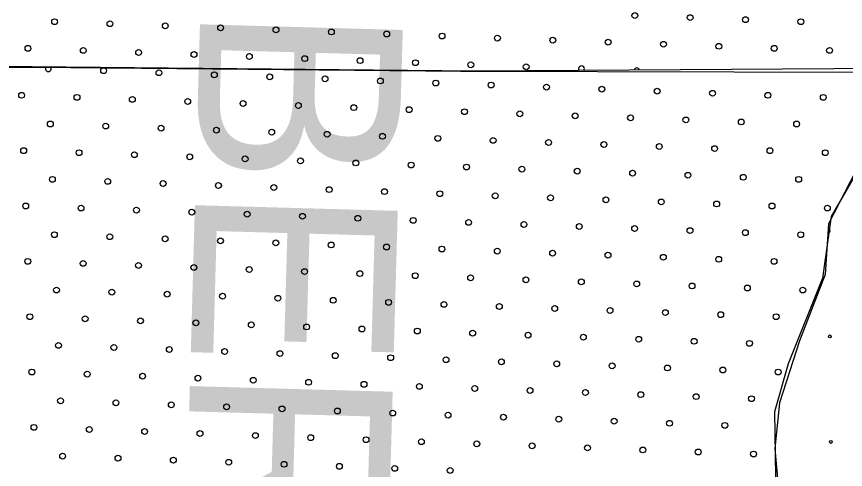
# Model space of a CAD drawing. Extents: x 1612280 to 1883141, y 560852 to 780851.
# Drawn here: x 1779375 to 1782394, y 708008 to 709658 of the extents above; entities that cross this region are included whole.
import ezdxf

# ---------------------------------------------------------------- set-up
doc = ezdxf.new("R2010")
doc.units = 0
for name, color, linetype in [('DESIGN - DRAINAGE - Bridges', 7, 'Continuous'), ('DESIGN - EROSION CONTROL - Devices', 7, 'Continuous'), ('DESIGN - SCRATCH - User 1', 7, 'Continuous'), ('DESIGN - TRAFFIC CONTROL PERMANENT - Pavement Marking Text', 7, 'Continuous')]:
    doc.layers.add(name, color=color, linetype=linetype)

msp = doc.modelspace()

# ---------------------------------------------------------------- linework, layer by layer
at = {"layer": 'DESIGN - EROSION CONTROL - Devices'}
for centre in [(1782336.7, 708492.6), (1782336.7, 708492.6), (1782340.5, 708108.1), (1782340.5, 708108.1)]:
    msp.add_circle(centre, 5.28, dxfattribs=at)
msp.add_arc((1782333, 708877.2), 5.28, 230.1342, 122.6074, dxfattribs=at)
at = {"layer": 'DESIGN - SCRATCH - User 1'}
for points in [[(1783452.6, 709676.5), (1783442.2, 709603.9), (1783468.2, 709474.2), (1781047.2, 709458.7), (1778932.2, 709479.4)], [(1783452.6, 709676.5), (1783442.2, 709603.9), (1783468.2, 709474.2), (1781047.2, 709458.7), (1778932.2, 709479.4)], [(1776461.8, 709458.7), (1779441.2, 709473.7), (1780992.9, 709458.8), (1783481.8, 709452.7), (1783634.4, 709300), (1783815.4, 709149.5), (1783896, 709051.3), (1783944, 708916.1), (1784079.2, 708763.4), (1784194.7, 708641.2), (1784253.6, 708560.5), (1784262.3, 708431.8)], [(1776461.8, 709458.7), (1779441.2, 709473.7), (1780992.9, 709458.8), (1783481.8, 709452.7), (1783634.4, 709300), (1783815.4, 709149.5), (1783896, 709051.3), (1783944, 708916.1), (1784079.2, 708763.4), (1784194.7, 708641.2), (1784253.6, 708560.5), (1784262.3, 708431.8)], [(1784259.8, 708423.4), (1783991.5, 708636.5), (1783798.9, 708756.2), (1783571.4, 708765), (1783422.6, 708835), (1783364.2, 708995.6), (1783238.8, 709132.8), (1783055, 709226.3), (1782891.6, 709258.4), (1782719.5, 709240.9), (1782576.5, 709214.6), (1782451.1, 709132.8), (1782331.5, 708902.2), (1782319.8, 708718.2), (1782226.4, 708475.9), (1782153.5, 708251.1), (1782136, 708084.7), (1782165.2, 707757.7)], [(1784259.8, 708423.4), (1783991.5, 708636.5), (1783798.9, 708756.2), (1783571.4, 708765), (1783422.6, 708835), (1783364.2, 708995.6), (1783238.8, 709132.8), (1783055, 709226.3), (1782891.6, 709258.4), (1782719.5, 709240.9), (1782576.5, 709214.6), (1782451.1, 709132.8), (1782331.5, 708902.2), (1782319.8, 708718.2), (1782226.4, 708475.9), (1782153.5, 708251.1), (1782136, 708084.7), (1782165.2, 707757.7)], [(1782453.4, 709122), (1782341.2, 708928.7), (1782310, 708704.2), (1782185.4, 708392.4), (1782135.6, 708217.9), (1782141.8, 707825), (1782160.5, 707569.4), (1782148, 707226.4), (1782148, 707026.9), (1782297.6, 706871), (1782391, 706771.2), (1782397.3, 706659), (1782285.1, 706577.9), (1782110.6, 706528), (1781967.3, 706471.9), (1781929.9, 706235)], [(1782453.4, 709122), (1782341.2, 708928.7), (1782310, 708704.2), (1782185.4, 708392.4), (1782135.6, 708217.9), (1782141.8, 707825), (1782160.5, 707569.4), (1782148, 707226.4), (1782148, 707026.9), (1782297.6, 706871), (1782391, 706771.2), (1782397.3, 706659), (1782285.1, 706577.9), (1782110.6, 706528), (1781967.3, 706471.9), (1781929.9, 706235)]]:
    msp.add_lwpolyline(points, dxfattribs=at)
at = {"layer": 'DESIGN - TRAFFIC CONTROL PERMANENT - Pavement Marking Text'}
for centre in [(1781626.5, 709661.3), (1781626.5, 709661.3), (1781828.1, 709653.8), (1781828.1, 709653.8), (1779513.3, 709638.9), (1779513.3, 709638.9), (1779714.9, 709631.4), (1779714.9, 709631.4), (1779916.5, 709623.9), (1779916.5, 709623.9), (1782029.7, 709646.3), (1782029.7, 709646.3), (1782231.3, 709638.9), (1782231.3, 709638.9), (1780118.1, 709616.4), (1780118.1, 709616.4), (1780319.7, 709609), (1780319.7, 709609), (1780521.3, 709601.5), (1780521.3, 709601.5), (1780723, 709594), (1780723, 709594), (1780924.6, 709586.6), (1780924.6, 709586.6), (1781126.2, 709579.1), (1781126.2, 709579.1), (1781327.8, 709571.6), (1781327.8, 709571.6), (1781529.4, 709564.2), (1781529.4, 709564.2), (1779416.2, 709541.8), (1779416.2, 709541.8), (1779617.8, 709534.3), (1779617.8, 709534.3), (1781731, 709556.7), (1781731, 709556.7), (1781932.6, 709549.2), (1781932.6, 709549.2), (1782134.2, 709541.8), (1782134.2, 709541.8), (1782335.8, 709534.3), (1782335.8, 709534.3), (1779819.4, 709526.8), (1779819.4, 709526.8), (1780021.1, 709519.4), (1780021.1, 709519.4), (1780222.7, 709511.9), (1780222.7, 709511.9), (1780424.3, 709504.4), (1780424.3, 709504.4), (1780625.9, 709497), (1780625.9, 709497), (1780827.5, 709489.5), (1780827.5, 709489.5), (1781029.1, 709482), (1781029.1, 709482), (1781230.7, 709474.6), (1781230.7, 709474.6), (1779691.9, 709460.3), (1779691.9, 709460.3), (1779893.5, 709452.9), (1779893.5, 709452.9), (1780095.1, 709445.4), (1780095.1, 709445.4), (1780296.8, 709437.9), (1780296.8, 709437.9), (1780498.4, 709430.5), (1780498.4, 709430.5), (1780700, 709423), (1780700, 709423), (1780901.6, 709415.5), (1780901.6, 709415.5), (1781103.2, 709408.1), (1781103.2, 709408.1), (1781304.8, 709400.6), (1781304.8, 709400.6), (1781506.4, 709393.1), (1781506.4, 709393.1), (1781708, 709385.7), (1781708, 709385.7), (1779393.2, 709370.7), (1779393.2, 709370.7), (1779594.9, 709363.2), (1779594.9, 709363.2), (1779796.5, 709355.8), (1779796.5, 709355.8), (1781909.6, 709378.2), (1781909.6, 709378.2), (1782111.2, 709370.7), (1782111.2, 709370.7), (1782312.9, 709363.2), (1782312.9, 709363.2), (1779998.1, 709348.3), (1779998.1, 709348.3), (1780199.7, 709340.8), (1780199.7, 709340.8), (1780401.3, 709333.4), (1780401.3, 709333.4), (1780602.9, 709325.9), (1780602.9, 709325.9), (1780804.5, 709318.4), (1780804.5, 709318.4), (1781006.1, 709311), (1781006.1, 709311), (1781207.7, 709303.5), (1781207.7, 709303.5), (1781409.3, 709296), (1781409.3, 709296), (1779497.8, 709266.2), (1779497.8, 709266.2), (1781611, 709288.6), (1781611, 709288.6), (1781812.6, 709281.1), (1781812.6, 709281.1), (1782014.2, 709273.6), (1782014.2, 709273.6), (1782215.8, 709266.2), (1782215.8, 709266.2), (1779699.4, 709258.7), (1779699.4, 709258.7), (1779901, 709251.2), (1779901, 709251.2), (1780102.6, 709243.8), (1780102.6, 709243.8), (1780304.2, 709236.3), (1780304.2, 709236.3), (1780505.8, 709228.8), (1780505.8, 709228.8), (1780707.4, 709221.4), (1780707.4, 709221.4), (1780909.1, 709213.9), (1780909.1, 709213.9), (1781110.7, 709206.4), (1781110.7, 709206.4), (1781312.3, 709199), (1781312.3, 709199), (1781513.9, 709191.5), (1781513.9, 709191.5), (1781715.5, 709184), (1781715.5, 709184), (1781917.1, 709176.6), (1781917.1, 709176.6), (1779400.7, 709169.1), (1779400.7, 709169.1), (1779602.3, 709161.6), (1779602.3, 709161.6), (1779803.9, 709154.2), (1779803.9, 709154.2), (1780005.5, 709146.7), (1780005.5, 709146.7), (1782118.7, 709169.1), (1782118.7, 709169.1), (1782320.3, 709161.6), (1782320.3, 709161.6), (1780207.2, 709139.2), (1780207.2, 709139.2), (1780408.8, 709131.8), (1780408.8, 709131.8), (1780610.4, 709124.3), (1780610.4, 709124.3), (1780812, 709116.8), (1780812, 709116.8), (1781013.6, 709109.4), (1781013.6, 709109.4), (1781215.2, 709101.9), (1781215.2, 709101.9), (1781416.8, 709094.4), (1781416.8, 709094.4), (1781618.4, 709087), (1781618.4, 709087), (1779505.2, 709064.6), (1779505.2, 709064.6), (1779706.9, 709057.1), (1779706.9, 709057.1), (1781820, 709079.5), (1781820, 709079.5), (1782021.6, 709072), (1782021.6, 709072), (1782223.3, 709064.6), (1782223.3, 709064.6), (1779908.5, 709049.6), (1779908.5, 709049.6), (1780110.1, 709042.2), (1780110.1, 709042.2), (1780311.7, 709034.7), (1780311.7, 709034.7), (1780513.3, 709027.2), (1780513.3, 709027.2), (1780714.9, 709019.8), (1780714.9, 709019.8), (1780916.5, 709012.3), (1780916.5, 709012.3), (1781118.1, 709004.8), (1781118.1, 709004.8), (1781319.7, 708997.4), (1781319.7, 708997.4), (1781521.4, 708989.9), (1781521.4, 708989.9), (1779408.2, 708967.5), (1779408.2, 708967.5), (1779609.8, 708960), (1779609.8, 708960), (1781723, 708982.4), (1781723, 708982.4), (1781924.6, 708975), (1781924.6, 708975), (1782126.2, 708967.5), (1782126.2, 708967.5), (1782327.8, 708960), (1782327.8, 708960), (1779811.4, 708952.6), (1779811.4, 708952.6), (1780013, 708945.1), (1780013, 708945.1), (1780214.6, 708937.6), (1780214.6, 708937.6), (1780416.2, 708930.2), (1780416.2, 708930.2), (1780617.8, 708922.7), (1780617.8, 708922.7), (1780819.4, 708915.2), (1780819.4, 708915.2), (1781021.1, 708907.8), (1781021.1, 708907.8), (1781222.7, 708900.3), (1781222.7, 708900.3), (1781424.3, 708892.8), (1781424.3, 708892.8), (1781625.9, 708885.4), (1781625.9, 708885.4), (1781827.5, 708877.9), (1781827.5, 708877.9), (1782029.1, 708870.4), (1782029.1, 708870.4), (1779512.7, 708863), (1779512.7, 708863), (1779714.3, 708855.5), (1779714.3, 708855.5), (1779915.9, 708848), (1779915.9, 708848), (1780117.5, 708840.6), (1780117.5, 708840.6), (1782230.7, 708863), (1782230.7, 708863), (1780319.2, 708833.1), (1780319.2, 708833.1), (1780520.8, 708825.6), (1780520.8, 708825.6), (1780722.4, 708818.2), (1780722.4, 708818.2), (1780924, 708810.7), (1780924, 708810.7), (1781125.6, 708803.2), (1781125.6, 708803.2), (1781327.2, 708795.8), (1781327.2, 708795.8), (1781528.8, 708788.3), (1781528.8, 708788.3), (1781730.4, 708780.8), (1781730.4, 708780.8), (1779415.6, 708765.9), (1779415.6, 708765.9), (1779617.3, 708758.4), (1779617.3, 708758.4), (1779818.9, 708751), (1779818.9, 708751), (1781932, 708773.4), (1781932, 708773.4), (1782133.6, 708765.9), (1782133.6, 708765.9), (1780020.5, 708743.5), (1780020.5, 708743.5), (1780222.1, 708736), (1780222.1, 708736), (1780423.7, 708728.6), (1780423.7, 708728.6), (1780625.3, 708721.1), (1780625.3, 708721.1), (1780826.9, 708713.6), (1780826.9, 708713.6), (1781028.5, 708706.1), (1781028.5, 708706.1), (1781230.1, 708698.7), (1781230.1, 708698.7), (1781431.7, 708691.2), (1781431.7, 708691.2), (1779520.2, 708661.3), (1779520.2, 708661.3), (1781633.4, 708683.7), (1781633.4, 708683.7), (1781835, 708676.3), (1781835, 708676.3), (1782036.6, 708668.8), (1782036.6, 708668.8), (1782238.2, 708661.3), (1782238.2, 708661.3), (1779721.8, 708653.9), (1779721.8, 708653.9), (1779923.4, 708646.4), (1779923.4, 708646.4), (1780125, 708638.9), (1780125, 708638.9), (1780326.6, 708631.5), (1780326.6, 708631.5), (1780528.2, 708624), (1780528.2, 708624), (1780729.8, 708616.5), (1780729.8, 708616.5), (1780931.5, 708609.1), (1780931.5, 708609.1), (1781133.1, 708601.6), (1781133.1, 708601.6), (1781334.7, 708594.1), (1781334.7, 708594.1), (1781536.3, 708586.7), (1781536.3, 708586.7), (1781737.9, 708579.2), (1781737.9, 708579.2), (1781939.5, 708571.7), (1781939.5, 708571.7), (1779423.1, 708564.3), (1779423.1, 708564.3), (1779624.7, 708556.8), (1779624.7, 708556.8), (1779826.3, 708549.3), (1779826.3, 708549.3), (1780027.9, 708541.9), (1780027.9, 708541.9), (1782141.1, 708564.3), (1782141.1, 708564.3), (1780229.6, 708534.4), (1780229.6, 708534.4), (1780431.2, 708526.9), (1780431.2, 708526.9), (1780632.8, 708519.5), (1780632.8, 708519.5), (1780834.4, 708512), (1780834.4, 708512), (1781036, 708504.5), (1781036, 708504.5), (1781237.6, 708497.1), (1781237.6, 708497.1), (1781439.2, 708489.6), (1781439.2, 708489.6), (1781640.8, 708482.1), (1781640.8, 708482.1), (1779527.6, 708459.7), (1779527.6, 708459.7), (1779729.3, 708452.3), (1779729.3, 708452.3), (1781842.4, 708474.7), (1781842.4, 708474.7), (1782044, 708467.2), (1782044, 708467.2), (1779930.9, 708444.8), (1779930.9, 708444.8), (1780132.5, 708437.3), (1780132.5, 708437.3), (1780334.1, 708429.9), (1780334.1, 708429.9), (1780535.7, 708422.4), (1780535.7, 708422.4), (1780737.3, 708414.9), (1780737.3, 708414.9), (1780938.9, 708407.5), (1780938.9, 708407.5), (1781140.5, 708400), (1781140.5, 708400), (1781342.1, 708392.5), (1781342.1, 708392.5), (1779430.6, 708362.7), (1779430.6, 708362.7), (1781543.8, 708385.1), (1781543.8, 708385.1), (1781745.4, 708377.6), (1781745.4, 708377.6), (1781947, 708370.1), (1781947, 708370.1), (1782148.6, 708362.7), (1782148.6, 708362.7), (1779632.2, 708355.2), (1779632.2, 708355.2), (1779833.8, 708347.7), (1779833.8, 708347.7), (1780035.4, 708340.3), (1780035.4, 708340.3), (1780237, 708332.8), (1780237, 708332.8), (1780438.6, 708325.3), (1780438.6, 708325.3), (1780640.2, 708317.9), (1780640.2, 708317.9), (1780841.8, 708310.4), (1780841.8, 708310.4), (1781043.5, 708302.9), (1781043.5, 708302.9), (1781245.1, 708295.5), (1781245.1, 708295.5), (1781446.7, 708288), (1781446.7, 708288), (1781648.3, 708280.5), (1781648.3, 708280.5), (1781849.9, 708273.1), (1781849.9, 708273.1), (1782051.5, 708265.6), (1782051.5, 708265.6), (1779535.1, 708258.1), (1779535.1, 708258.1), (1779736.7, 708250.7), (1779736.7, 708250.7), (1779938.3, 708243.2), (1779938.3, 708243.2), (1780139.9, 708235.7), (1780139.9, 708235.7), (1780341.6, 708228.3), (1780341.6, 708228.3), (1780543.2, 708220.8), (1780543.2, 708220.8), (1780744.8, 708213.3), (1780744.8, 708213.3), (1780946.4, 708205.9), (1780946.4, 708205.9), (1781148, 708198.4), (1781148, 708198.4), (1781349.6, 708190.9), (1781349.6, 708190.9), (1781551.2, 708183.5), (1781551.2, 708183.5), (1781752.8, 708176), (1781752.8, 708176), (1779438, 708161.1), (1779438, 708161.1), (1779639.7, 708153.6), (1779639.7, 708153.6), (1779841.3, 708146.1), (1779841.3, 708146.1), (1781954.4, 708168.5), (1781954.4, 708168.5), (1780042.9, 708138.7), (1780042.9, 708138.7), (1780244.5, 708131.2), (1780244.5, 708131.2), (1780446.1, 708123.7), (1780446.1, 708123.7), (1780647.7, 708116.3), (1780647.7, 708116.3), (1780849.3, 708108.8), (1780849.3, 708108.8), (1781050.9, 708101.3), (1781050.9, 708101.3), (1781252.5, 708093.9), (1781252.5, 708093.9), (1781454.1, 708086.4), (1781454.1, 708086.4), (1779542.6, 708056.5), (1779542.6, 708056.5), (1781655.8, 708078.9), (1781655.8, 708078.9), (1781857.4, 708071.5), (1781857.4, 708071.5), (1782059, 708064), (1782059, 708064), (1779744.2, 708049), (1779744.2, 708049), (1779945.8, 708041.6), (1779945.8, 708041.6), (1780147.4, 708034.1), (1780147.4, 708034.1), (1780349, 708026.6), (1780349, 708026.6), (1780550.6, 708019.2), (1780550.6, 708019.2), (1780752.2, 708011.7), (1780752.2, 708011.7), (1780953.9, 708004.2), (1780953.9, 708004.2)]:
    msp.add_circle(centre, 10.6, dxfattribs=at)
for centre, start, end in [((1779490.3, 709467.8), 148.6539, 30.2471), ((1781432.3, 709467.1), 325.917, 214.8195), ((1781633.9, 709459.6), 15.6809, 165.0556)]:
    msp.add_arc(centre, 10.6, start, end, dxfattribs=at)

# ---------------------------------------------------------------- texts
at = {"layer": 'DESIGN - DRAINAGE - Bridges'}
msp.add_text('CUMBERLAND', height=739.02, rotation=268.4023, dxfattribs=at).set_placement((1780107.7, 711960.1))
msp.add_text('CUMBERLAND', height=739.02, rotation=268.4023, dxfattribs=at).set_placement((1780107.7, 711960.1))

doc.saveas('drawing.dxf')
